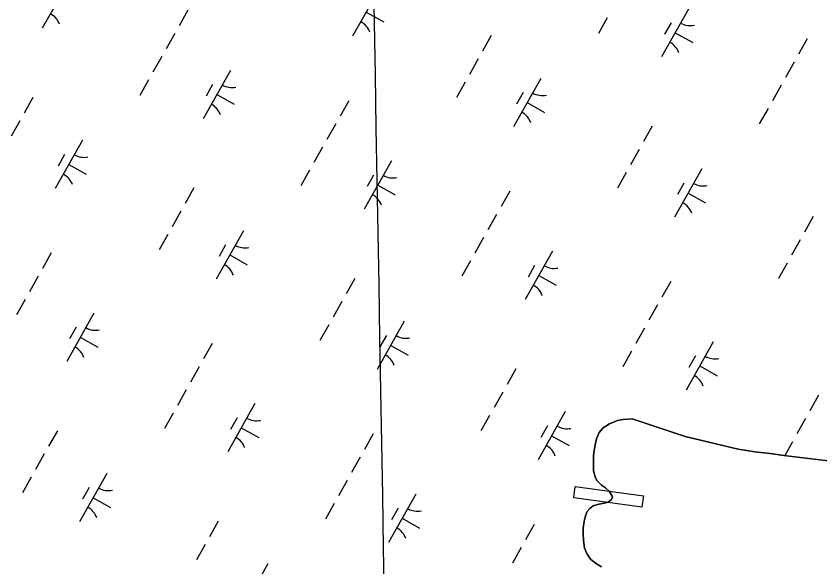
# Model space of a CAD drawing. Extents: x 3913936 to 3933962, y 195330 to 217741.
# Drawn here: x 3919635 to 3920359, y 201464 to 201961 of the extents above; entities that cross this region are included whole.
import ezdxf

# ---------------------------------------------------------------- set-up
doc = ezdxf.new("R2010")
doc.units = 0
for name, color, linetype in [('V-CHAN-DOCK', 7, 'Continuous'), ('V-GRID-MAJR', 7, 'Continuous'), ('V-TOPO-SHOR', 7, 'Continuous'), ('V-WETL-SWMP', 7, 'Continuous')]:
    doc.layers.add(name, color=color, linetype=linetype)

msp = doc.modelspace()

# ---------------------------------------------------------------- linework, layer by layer
at = {"layer": 'V-CHAN-DOCK'}
msp.add_lwpolyline([(3920138.86, 201536.83), (3920200.25, 201528.5), (3920198.87, 201518.29), (3920137.48, 201526.61)], close=True, dxfattribs=at)
at = {"layer": 'V-GRID-MAJR'}
msp.add_spline([(3920014.7, 198709.06), (3920000.19, 199540.18), (3919894.41, 205600.25), (3919878.24, 206526.86)], degree=3, dxfattribs=at)
at = {"layer": 'V-TOPO-SHOR'}
for points in [[(3920162.48, 201464.42), (3920157.14, 201467.67), (3920152.66, 201471.35), (3920149.53, 201475.78), (3920147.33, 201481.34), (3920146.2, 201488.2), (3920145.92, 201494.75), (3920146.17, 201499.2), (3920146.93, 201505.27), (3920148.03, 201510.52), (3920149.65, 201514.29), (3920151.88, 201517.08), (3920154.88, 201519.32), (3920158.83, 201520.79), (3920163.3, 201521.67), (3920166.39, 201522.11), (3920168.97, 201523.15), (3920171.37, 201524.87), (3920172.31, 201526.85), (3920171.87, 201528.91), (3920169.46, 201532.69), (3920166.16, 201535.76), (3920162.46, 201538.08), (3920158.43, 201542.25), (3920156.96, 201545.46), (3920155.31, 201551.02), (3920155.27, 201564.9), (3920155.88, 201569.2), (3920156.81, 201574.34), (3920158.17, 201579.93), (3920160.47, 201585.49), (3920164.05, 201589.64), (3920169.63, 201593.27)], [(3920169.63, 201593.27), (3920177.01, 201596.21), (3920182.17, 201597.17), (3920190.25, 201597.93), (3920238.05, 201582.08), (3920285.53, 201570.61), (3920300.75, 201568.16), (3920314.33, 201566.56), (3920326.89, 201564.96), (3920399.89, 201555.97)]]:
    msp.add_lwpolyline(points, dxfattribs=at)
at = {"layer": 'V-WETL-SWMP'}
for p, q in [((3919683.27, 201993.35), (3919658.76, 201949.77)), ((3919962.87, 201986.13), (3919938.37, 201942.55)), ((3919789.86, 201966.04), (3919782.02, 201952.09)), ((3919950.62, 201964.34), (3919966.31, 201955.52)), ((3920241.23, 201967.59), (3920216.73, 201924)), ((3920167.54, 201959.02), (3920159.7, 201945.07)), ((3920225.2, 201954.8), (3920219.32, 201944.34)), ((3919778.1, 201945.12), (3919770.26, 201931.17)), ((3920063.29, 201943.11), (3920055.45, 201929.16)), ((3920228.98, 201945.79), (3920244.67, 201936.97)), ((3920347.82, 201940.27), (3920339.98, 201926.32)), ((3919766.34, 201924.2), (3919758.5, 201910.25)), ((3920051.53, 201922.19), (3920043.69, 201908.24)), ((3920336.06, 201919.35), (3920328.22, 201905.4)), ((3919828.26, 201911.84), (3919803.76, 201868.26)), ((3919754.58, 201903.28), (3919746.74, 201889.33)), ((3920107.86, 201904.63), (3920083.36, 201861.04)), ((3919812.23, 201899.06), (3919806.35, 201888.6)), ((3920039.77, 201901.27), (3920031.93, 201887.32)), ((3920324.3, 201898.43), (3920316.46, 201884.48)), ((3919816.01, 201890.05), (3919831.7, 201881.23)), ((3920091.83, 201891.84), (3920085.95, 201881.38)), ((3919650.32, 201887.37), (3919642.48, 201873.42)), ((3919934.86, 201884.53), (3919927.01, 201870.58)), ((3920095.61, 201882.83), (3920111.3, 201874.01)), ((3920312.54, 201877.51), (3920304.7, 201863.56)), ((3919638.56, 201866.45), (3919630.72, 201852.5)), ((3919923.09, 201863.61), (3919915.25, 201849.66)), ((3920208.29, 201861.6), (3920200.45, 201847.65)), ((3919694.9, 201848.89), (3919670.39, 201805.3)), ((3919911.33, 201842.69), (3919903.49, 201828.74)), ((3920196.53, 201840.68), (3920188.69, 201826.73)), ((3919678.86, 201836.1), (3919672.98, 201825.64)), ((3919682.64, 201827.09), (3919698.34, 201818.27)), ((3919973.26, 201830.34), (3919948.76, 201786.75)), ((3919899.57, 201821.77), (3919891.73, 201807.82)), ((3919957.23, 201817.55), (3919951.34, 201807.09)), ((3920184.76, 201819.76), (3920176.92, 201805.81)), ((3920252.86, 201823.12), (3920228.36, 201779.53)), ((3920236.83, 201810.33), (3920230.95, 201799.87)), ((3919795.32, 201805.86), (3919787.48, 201791.91)), ((3919961.01, 201808.54), (3919976.7, 201799.72)), ((3920079.85, 201803.02), (3920072.01, 201789.07)), ((3920240.61, 201801.32), (3920256.3, 201792.5)), ((3919783.56, 201784.94), (3919775.72, 201770.99)), ((3920068.09, 201782.1), (3920060.25, 201768.15)), ((3920353.28, 201780.09), (3920345.44, 201766.14)), ((3919839.89, 201767.38), (3919815.39, 201723.79)), ((3919771.8, 201764.02), (3919763.96, 201750.07)), ((3920056.33, 201761.18), (3920048.49, 201747.23)), ((3920341.52, 201759.17), (3920333.68, 201745.22)), ((3919823.86, 201754.59), (3919817.98, 201744.13)), ((3919666.88, 201747.28), (3919659.04, 201733.33)), ((3919827.64, 201745.58), (3919843.33, 201736.76)), ((3920118.26, 201748.83), (3920093.76, 201705.24)), ((3920044.57, 201740.26), (3920036.73, 201726.31)), ((3920329.76, 201738.25), (3920321.92, 201724.3)), ((3920102.22, 201736.04), (3920096.34, 201725.58)), ((3919655.12, 201726.36), (3919647.28, 201712.41)), ((3919940.31, 201724.35), (3919932.47, 201710.4)), ((3920106.01, 201727.03), (3920121.7, 201718.21)), ((3920224.85, 201721.51), (3920217.01, 201707.56)), ((3919643.36, 201705.44), (3919635.52, 201691.49)), ((3919928.55, 201703.43), (3919920.71, 201689.48)), ((3920213.09, 201700.59), (3920205.25, 201686.64)), ((3919705.29, 201693.09), (3919680.79, 201649.5)), ((3919689.25, 201680.3), (3919683.37, 201669.84)), ((3919916.79, 201682.51), (3919908.95, 201668.56)), ((3919984.89, 201685.87), (3919960.39, 201642.28)), ((3920201.33, 201679.67), (3920193.49, 201665.72)), ((3919968.86, 201673.09), (3919962.97, 201662.62)), ((3919693.04, 201671.29), (3919708.73, 201662.47)), ((3919811.88, 201665.77), (3919804.04, 201651.82)), ((3920263.26, 201667.32), (3920238.76, 201623.73)), ((3919972.64, 201664.07), (3919988.33, 201655.25)), ((3920189.57, 201658.75), (3920181.73, 201644.8)), ((3920247.22, 201654.54), (3920241.34, 201644.07)), ((3919800.12, 201644.85), (3919792.28, 201630.9)), ((3920085.31, 201642.84), (3920077.47, 201628.89)), ((3920251.01, 201645.52), (3920266.7, 201636.7)), ((3919788.36, 201623.93), (3919780.52, 201609.98)), ((3920073.55, 201621.92), (3920065.71, 201607.97)), ((3920358.09, 201619.08), (3920350.25, 201605.13)), ((3919850.29, 201611.58), (3919825.79, 201567.99)), ((3919776.6, 201603.01), (3919768.76, 201589.06)), ((3920061.79, 201601), (3920053.95, 201587.05)), ((3920129.89, 201604.36), (3920105.39, 201560.77)), ((3919834.25, 201598.79), (3919828.37, 201588.33)), ((3920169.63, 201593.27), (3920164.05, 201589.64)), ((3920177.01, 201596.21), (3920169.63, 201593.27)), ((3920182.17, 201597.17), (3920177.01, 201596.21)), ((3920190.25, 201597.93), (3920182.17, 201597.17)), ((3920238.05, 201582.08), (3920190.25, 201597.93)), ((3920346.33, 201598.16), (3920338.49, 201584.21)), ((3919672.34, 201587.1), (3919664.5, 201573.15)), ((3919838.04, 201589.78), (3919853.73, 201580.96)), ((3920113.85, 201591.58), (3920107.97, 201581.12)), ((3920160.47, 201585.49), (3920158.17, 201579.93)), ((3920164.05, 201589.64), (3920160.47, 201585.49)), ((3919956.88, 201584.26), (3919949.04, 201570.31)), ((3920117.64, 201582.56), (3920133.33, 201573.74)), ((3920158.17, 201579.93), (3920156.81, 201574.34)), ((3920285.53, 201570.61), (3920238.05, 201582.08)), ((3920156.81, 201574.34), (3920155.88, 201569.2)), ((3920300.75, 201568.16), (3920285.53, 201570.61)), ((3920334.57, 201577.24), (3920327.62, 201564.87)), ((3919660.58, 201566.18), (3919652.74, 201552.23)), ((3919945.12, 201563.34), (3919937.28, 201549.39)), ((3920155.88, 201569.2), (3920155.27, 201564.9)), ((3920155.27, 201564.9), (3920155.31, 201551.02)), ((3920314.33, 201566.56), (3920300.75, 201568.16)), ((3920326.89, 201564.96), (3920314.33, 201566.56)), ((3920399.89, 201555.97), (3920326.89, 201564.96)), ((3919716.92, 201548.62), (3919692.42, 201505.03)), ((3920155.31, 201551.02), (3920156.96, 201545.46)), ((3919648.82, 201545.26), (3919640.98, 201531.31)), ((3919933.36, 201542.42), (3919925.52, 201528.47)), ((3920156.96, 201545.46), (3920158.43, 201542.25)), ((3920158.43, 201542.25), (3920162.46, 201538.08)), ((3919700.88, 201535.84), (3919695, 201525.37)), ((3920162.46, 201538.08), (3920166.16, 201535.76)), ((3920166.16, 201535.76), (3920169.46, 201532.69)), ((3919704.67, 201526.82), (3919720.36, 201518)), ((3919995.29, 201530.07), (3919970.78, 201486.48)), ((3920169.46, 201532.69), (3920171.87, 201528.91)), ((3920172.31, 201526.85), (3920171.37, 201524.87)), ((3920171.87, 201528.91), (3920172.31, 201526.85)), ((3919921.6, 201521.5), (3919913.76, 201507.55)), ((3920158.83, 201520.8), (3920154.88, 201519.32)), ((3920163.3, 201521.67), (3920158.83, 201520.8)), ((3920166.39, 201522.11), (3920163.3, 201521.67)), ((3920168.97, 201523.15), (3920166.39, 201522.11)), ((3920171.37, 201524.87), (3920168.97, 201523.15)), ((3919979.25, 201517.29), (3919973.37, 201506.83)), ((3920149.65, 201514.29), (3920148.03, 201510.52)), ((3920151.88, 201517.08), (3920149.65, 201514.29)), ((3920154.88, 201519.32), (3920151.88, 201517.08)), ((3919817.34, 201505.59), (3919809.5, 201491.65)), ((3919983.04, 201508.27), (3919998.73, 201499.45)), ((3920146.93, 201505.27), (3920146.17, 201499.2)), ((3920148.03, 201510.52), (3920146.93, 201505.27)), ((3920101.88, 201502.75), (3920094.04, 201488.81)), ((3920146.17, 201499.2), (3920145.92, 201494.75)), ((3920145.92, 201494.75), (3920146.2, 201488.2)), ((3919805.58, 201484.67), (3919797.74, 201470.72)), ((3920146.2, 201488.2), (3920147.33, 201481.34)), ((3920090.12, 201481.83), (3920082.28, 201467.88)), ((3920147.33, 201481.34), (3920149.53, 201475.78)), ((3920149.53, 201475.78), (3920152.66, 201471.35)), ((3920152.66, 201471.35), (3920157.14, 201467.67)), ((3919861.92, 201467.11), (3919837.42, 201423.52)), ((3920157.14, 201467.67), (3920162.48, 201464.42))]:
    msp.add_line(p, q, dxfattribs=at)
for centre, start, end in [((3919657.69, 201947.37), 19.88608, 61.42973), ((3919937.29, 201940.15), 19.88608, 61.42973), ((3920242.72, 201969.75), 239.88608, 281.42974), ((3920215.65, 201921.6), 19.88608, 61.42973), ((3919829.75, 201914.01), 239.88608, 281.42974), ((3920109.36, 201906.79), 239.88608, 281.42974), ((3919802.68, 201865.86), 19.88608, 61.42973), ((3920082.29, 201858.64), 19.88608, 61.42973), ((3919696.39, 201851.05), 239.88608, 281.42974), ((3919669.32, 201802.9), 19.88608, 61.42973), ((3919974.75, 201832.5), 239.88608, 281.42974), ((3920254.35, 201825.29), 239.88608, 281.42974), ((3919947.68, 201784.35), 19.88608, 61.42973), ((3920227.28, 201777.13), 19.88608, 61.42973), ((3919841.38, 201769.54), 239.88608, 281.42974), ((3919814.31, 201721.39), 19.88608, 61.42973), ((3920119.75, 201751), 239.88608, 281.42974), ((3920092.68, 201702.84), 19.88608, 61.42973), ((3919706.78, 201695.25), 239.88608, 281.42974), ((3919986.38, 201688.04), 239.88608, 281.42974), ((3919679.71, 201647.1), 19.88608, 61.42973), ((3919959.31, 201639.88), 19.88608, 61.42973), ((3920264.75, 201669.49), 239.88608, 281.42974), ((3920237.68, 201621.33), 19.88608, 61.42973), ((3919851.78, 201613.75), 239.88608, 281.42974), ((3920131.38, 201606.53), 239.88608, 281.42974), ((3919824.71, 201565.59), 19.88608, 61.42973), ((3920104.31, 201558.37), 19.88608, 61.42973), ((3919718.41, 201550.79), 239.88608, 281.42974), ((3919691.34, 201502.63), 19.88608, 61.42973), ((3919996.78, 201532.24), 239.88608, 281.42974), ((3919969.71, 201484.08), 19.88608, 61.42973)]:
    msp.add_arc(centre, 17.62, start, end, dxfattribs=at)

doc.saveas('drawing.dxf')
